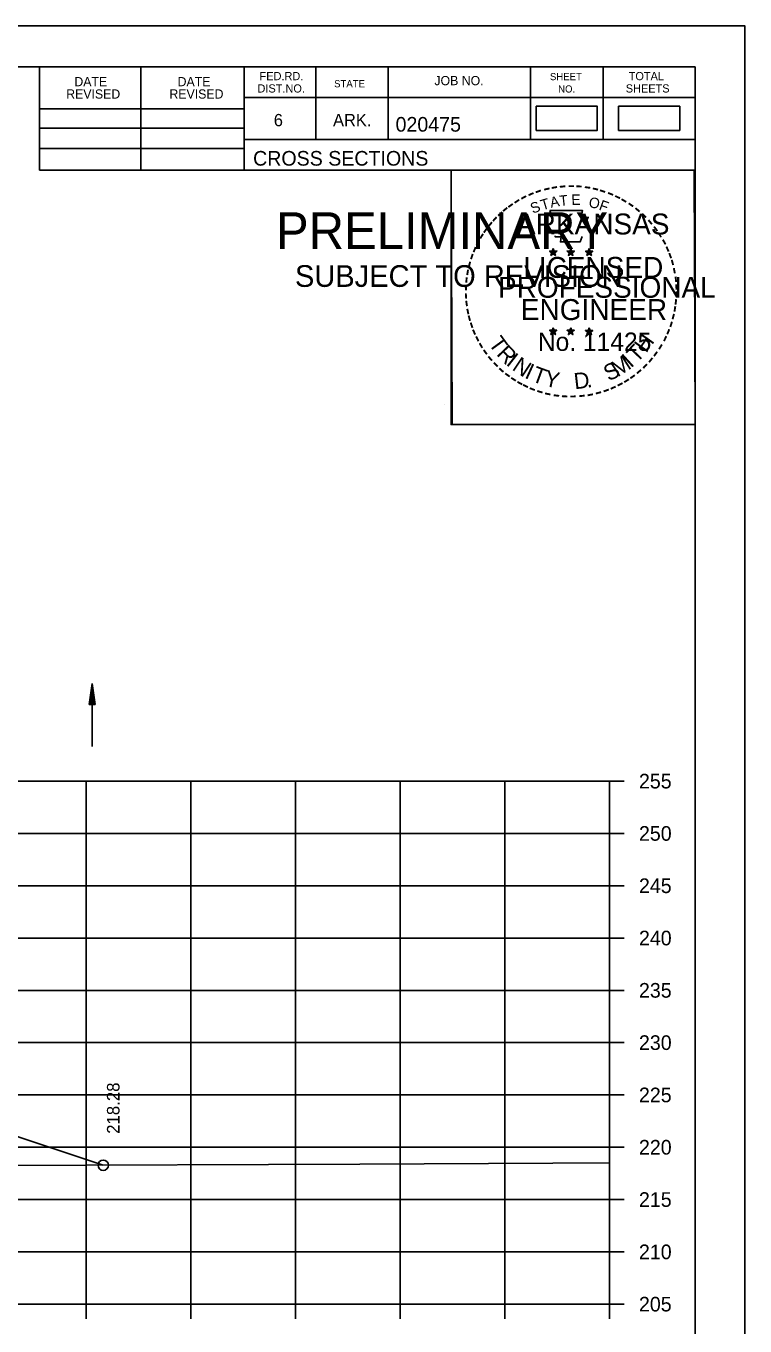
# Model space of a CAD drawing. Extents: x 1386544 to 1388153, y 379785 to 390999.
# Drawn here: x 1387453.9 to 1387522.6, y 389808 to 389932.2 of the extents above; entities that cross this region are included whole.
import ezdxf

# ---------------------------------------------------------------- set-up
doc = ezdxf.new("R2010")
doc.units = 0
for name, color, linetype in [('R_Axis', 7, 'Continuous'), ('R_Axis Annot', 7, 'Continuous'), ('R_Border', 7, 'Continuous'), ('R_Border PE', 7, 'Continuous'), ('R_Border Prem', 7, 'Continuous'), ('R_Exist Surface', 7, 'Continuous'), ('R_Fin Surface', 7, 'Continuous'), ('R_Grid', 7, 'Continuous'), ('R_No Plot', 7, 'Continuous'), ('R_Water', 7, 'Continuous'), ('R_Xsect Elev', 7, 'Continuous'), ('S_SHOULDER', 7, 'Continuous')]:
    doc.layers.add(name, color=color, linetype=linetype)

msp = doc.modelspace()

# ---------------------------------------------------------------- linework, layer by layer
at = {"layer": 'R_Axis'}
for p, q in [((1387509.68, 389810.06), (1387509.68, 389860.06)), ((1387511.08, 389860.06), (1387509.68, 389860.06)), ((1387511.08, 389855.06), (1387509.68, 389855.06)), ((1387511.08, 389850.06), (1387509.68, 389850.06)), ((1387511.08, 389845.06), (1387509.68, 389845.06)), ((1387511.08, 389840.06), (1387509.68, 389840.06)), ((1387511.08, 389835.06), (1387509.68, 389835.06)), ((1387511.08, 389830.06), (1387509.68, 389830.06)), ((1387511.08, 389825.06), (1387509.68, 389825.06)), ((1387511.08, 389820.06), (1387509.68, 389820.06)), ((1387511.08, 389815.06), (1387509.68, 389815.06)), ((1387209.68, 389810.06), (1387509.68, 389810.06)), ((1387459.68, 389808.66), (1387459.68, 389810.06)), ((1387469.68, 389808.66), (1387469.68, 389810.06)), ((1387479.68, 389808.66), (1387479.68, 389810.06)), ((1387489.68, 389808.66), (1387489.68, 389810.06)), ((1387499.68, 389808.66), (1387499.68, 389810.06)), ((1387509.68, 389808.66), (1387509.68, 389810.06)), ((1387511.08, 389810.06), (1387509.68, 389810.06))]:
    msp.add_line(p, q, dxfattribs=at)
at = {"layer": 'R_Border'}
for p, q in [((1387201.68, 389928.35), (1387517.86, 389928.35)), ((1387455.22, 389918.47), (1387455.22, 389928.35)), ((1387464.9, 389918.47), (1387464.9, 389928.35)), ((1387474.76, 389928.35), (1387474.76, 389918.47)), ((1387481.6, 389928.35), (1387481.6, 389921.41)), ((1387488.54, 389928.35), (1387488.54, 389921.41)), ((1387502.12, 389928.35), (1387502.12, 389921.41)), ((1387509.06, 389928.35), (1387509.06, 389921.41)), ((1387517.86, 389722.89), (1387517.86, 389928.35)), ((1387517.86, 389925.41), (1387474.76, 389925.41)), ((1387517.86, 389925.43), (1387517.86, 389925.43)), ((1387455.22, 389924.33), (1387474.76, 389924.33)), ((1387455.22, 389922.47), (1387474.76, 389922.47)), ((1387517.86, 389921.41), (1387474.76, 389921.41)), ((1387477.72, 389921.41), (1387517.86, 389921.41)), ((1387455.22, 389920.53), (1387474.76, 389920.53)), ((1387517.86, 389918.47), (1387455.22, 389918.47))]:
    msp.add_line(p, q, dxfattribs=at)
at = {"layer": 'R_Border PE'}
for p, q in [((1387503.94, 389910.73), (1387504.29, 389910.62)), ((1387503.94, 389910.73), (1387504.19, 389910.69)), ((1387503.94, 389910.73), (1387504.18, 389910.61)), ((1387504.07, 389910.32), (1387504.29, 389910.62)), ((1387504.07, 389910.32), (1387504.2, 389910.57)), ((1387504.07, 389910.32), (1387504.29, 389910.54)), ((1387504.29, 389910.98), (1387504.25, 389910.73)), ((1387504.29, 389910.62), (1387504.29, 389910.98)), ((1387504.29, 389910.98), (1387504.34, 389910.73)), ((1387504.64, 389910.73), (1387504.29, 389910.62)), ((1387504.5, 389910.32), (1387504.29, 389910.62)), ((1387504.5, 389910.32), (1387504.29, 389910.54)), ((1387504.64, 389910.73), (1387504.35, 389910.68)), ((1387504.5, 389910.32), (1387504.37, 389910.61)), ((1387504.64, 389910.73), (1387504.43, 389910.63)), ((1387505.61, 389910.73), (1387505.96, 389910.62)), ((1387505.61, 389910.73), (1387505.86, 389910.69)), ((1387505.61, 389910.73), (1387505.85, 389910.61)), ((1387505.74, 389910.32), (1387505.96, 389910.62)), ((1387505.74, 389910.32), (1387505.87, 389910.57)), ((1387505.74, 389910.32), (1387505.96, 389910.54)), ((1387505.96, 389910.98), (1387505.92, 389910.73)), ((1387505.96, 389910.62), (1387505.96, 389910.98)), ((1387505.96, 389910.98), (1387506.01, 389910.73)), ((1387506.31, 389910.73), (1387505.96, 389910.62)), ((1387506.17, 389910.32), (1387505.96, 389910.62)), ((1387506.17, 389910.32), (1387505.96, 389910.54)), ((1387506.31, 389910.73), (1387506.02, 389910.68)), ((1387506.17, 389910.32), (1387506.04, 389910.61)), ((1387506.31, 389910.73), (1387506.1, 389910.63)), ((1387507.38, 389910.72), (1387507.72, 389910.61)), ((1387507.38, 389910.72), (1387507.63, 389910.67)), ((1387507.38, 389910.72), (1387507.61, 389910.6)), ((1387507.51, 389910.31), (1387507.72, 389910.61)), ((1387507.51, 389910.31), (1387507.63, 389910.55)), ((1387507.51, 389910.31), (1387507.72, 389910.53)), ((1387507.72, 389910.97), (1387507.68, 389910.72)), ((1387507.72, 389910.61), (1387507.72, 389910.97)), ((1387507.72, 389910.97), (1387507.77, 389910.72)), ((1387508.07, 389910.72), (1387507.72, 389910.61)), ((1387507.94, 389910.31), (1387507.72, 389910.61)), ((1387507.94, 389910.31), (1387507.72, 389910.52)), ((1387508.07, 389910.72), (1387507.79, 389910.67)), ((1387507.94, 389910.31), (1387507.8, 389910.6)), ((1387508.07, 389910.72), (1387507.87, 389910.62)), ((1387503.94, 389903.16), (1387504.29, 389903.05)), ((1387503.94, 389903.16), (1387504.19, 389903.11)), ((1387503.94, 389903.16), (1387504.17, 389903.04)), ((1387504.07, 389902.75), (1387504.29, 389903.05)), ((1387504.07, 389902.75), (1387504.2, 389902.99)), ((1387504.07, 389902.75), (1387504.28, 389902.97)), ((1387504.29, 389903.41), (1387504.25, 389903.16)), ((1387504.5, 389902.75), (1387504.28, 389902.96)), ((1387504.29, 389903.05), (1387504.29, 389903.41)), ((1387504.29, 389903.41), (1387504.34, 389903.16)), ((1387504.63, 389903.16), (1387504.29, 389903.05)), ((1387504.5, 389902.75), (1387504.29, 389903.05)), ((1387504.63, 389903.16), (1387504.35, 389903.11)), ((1387504.5, 389902.75), (1387504.36, 389903.04)), ((1387504.63, 389903.16), (1387504.43, 389903.06)), ((1387505.61, 389903.16), (1387505.96, 389903.05)), ((1387505.61, 389903.16), (1387505.86, 389903.11)), ((1387505.61, 389903.16), (1387505.84, 389903.04)), ((1387505.74, 389902.75), (1387505.96, 389903.05)), ((1387505.74, 389902.75), (1387505.87, 389902.99)), ((1387505.74, 389902.75), (1387505.95, 389902.97)), ((1387505.96, 389903.41), (1387505.91, 389903.16)), ((1387506.17, 389902.75), (1387505.95, 389902.96)), ((1387505.96, 389903.05), (1387505.96, 389903.41)), ((1387505.96, 389903.41), (1387506, 389903.16)), ((1387506.3, 389903.16), (1387505.96, 389903.05)), ((1387506.17, 389902.75), (1387505.96, 389903.05)), ((1387506.3, 389903.16), (1387506.02, 389903.11)), ((1387506.17, 389902.75), (1387506.03, 389903.04)), ((1387506.3, 389903.16), (1387506.1, 389903.06)), ((1387507.37, 389903.15), (1387507.72, 389903.04)), ((1387507.37, 389903.15), (1387507.63, 389903.1)), ((1387507.37, 389903.15), (1387507.61, 389903.03)), ((1387507.51, 389902.74), (1387507.72, 389903.04)), ((1387507.51, 389902.74), (1387507.63, 389902.98)), ((1387507.51, 389902.74), (1387507.72, 389902.96)), ((1387507.72, 389903.4), (1387507.68, 389903.15)), ((1387507.72, 389903.04), (1387507.72, 389903.4)), ((1387507.72, 389903.4), (1387507.77, 389903.15)), ((1387508.07, 389903.15), (1387507.72, 389903.04)), ((1387507.94, 389902.74), (1387507.72, 389903.04)), ((1387507.94, 389902.74), (1387507.72, 389902.95)), ((1387508.07, 389903.15), (1387507.78, 389903.1)), ((1387507.94, 389902.74), (1387507.8, 389903.03)), ((1387508.07, 389903.15), (1387507.87, 389903.05))]:
    msp.add_line(p, q, dxfattribs=at)
for points in [[(1387503.98, 389914.61), (1387504.25, 389913.78)], [(1387507.49, 389913.69), (1387507.64, 389913.97), (1387506.95, 389913.95), (1387507.1, 389914.61), (1387503.98, 389914.61)], [(1387504.47, 389912.19), (1387504.47, 389912.1), (1387505.04, 389912.08), (1387504.98, 389911.61), (1387506.85, 389911.61), (1387507.05, 389912.14)], [(1387504.29, 389910.98), (1387504.5, 389910.32), (1387503.94, 389910.73), (1387504.64, 389910.73), (1387504.07, 389910.32), (1387504.29, 389910.98)], [(1387505.96, 389910.98), (1387506.17, 389910.32), (1387505.61, 389910.73), (1387506.31, 389910.73), (1387505.74, 389910.32), (1387505.96, 389910.98)], [(1387507.72, 389910.97), (1387507.94, 389910.31), (1387507.38, 389910.72), (1387508.07, 389910.72), (1387507.51, 389910.31), (1387507.72, 389910.97)], [(1387504.29, 389903.41), (1387504.5, 389902.75), (1387503.94, 389903.16), (1387504.63, 389903.16), (1387504.07, 389902.75), (1387504.29, 389903.41)], [(1387505.96, 389903.41), (1387506.17, 389902.75), (1387505.61, 389903.16), (1387506.3, 389903.16), (1387505.74, 389902.75), (1387505.96, 389903.41)], [(1387507.72, 389903.4), (1387507.94, 389902.74), (1387507.37, 389903.15), (1387508.07, 389903.15), (1387507.51, 389902.74), (1387507.72, 389903.4)]]:
    msp.add_lwpolyline(points, dxfattribs=at)
for centre, radius in [((1387504.29, 389910.62), 0.172), ((1387504.29, 389910.62), 0.145), ((1387504.29, 389910.62), 0.116), ((1387504.29, 389910.62), 0.0991), ((1387504.29, 389910.62), 0.0747), ((1387504.29, 389910.62), 0.0495), ((1387504.29, 389910.62), 0.0296), ((1387505.96, 389910.62), 0.172), ((1387505.96, 389910.62), 0.145), ((1387505.96, 389910.62), 0.116), ((1387505.96, 389910.62), 0.0991), ((1387505.96, 389910.62), 0.0747), ((1387505.96, 389910.62), 0.0495), ((1387505.96, 389910.62), 0.0296), ((1387507.72, 389910.61), 0.172), ((1387507.72, 389910.61), 0.145), ((1387507.72, 389910.61), 0.116), ((1387507.72, 389910.61), 0.0991), ((1387507.72, 389910.61), 0.0747), ((1387507.72, 389910.61), 0.0495), ((1387507.72, 389910.61), 0.0296), ((1387504.29, 389903.05), 0.172), ((1387504.29, 389903.05), 0.145), ((1387504.29, 389903.05), 0.116), ((1387504.29, 389903.05), 0.0991), ((1387504.29, 389903.05), 0.0747), ((1387504.29, 389903.05), 0.0495), ((1387504.29, 389903.05), 0.0296), ((1387505.95, 389903.05), 0.172), ((1387505.95, 389903.05), 0.145), ((1387505.95, 389903.05), 0.116), ((1387505.95, 389903.05), 0.0991), ((1387505.95, 389903.05), 0.0747), ((1387505.95, 389903.05), 0.0495), ((1387505.95, 389903.05), 0.0296), ((1387507.72, 389903.04), 0.172), ((1387507.72, 389903.04), 0.145), ((1387507.72, 389903.04), 0.116), ((1387507.72, 389903.04), 0.0991), ((1387507.72, 389903.04), 0.0747), ((1387507.72, 389903.04), 0.0495), ((1387507.72, 389903.04), 0.0296)]:
    msp.add_circle(centre, radius, dxfattribs=at)
at = {"layer": 'R_Exist Surface'}
msp.add_lwpolyline([(1387209.68, 389819.37), (1387269.51, 389820.75), (1387296.57, 389821.43), (1387322.88, 389821.86), (1387347.32, 389822.29), (1387391.33, 389822.73), (1387397.67, 389822.8), (1387399.75, 389822.82), (1387413.09, 389822.96), (1387444.63, 389823.26), (1387450.92, 389823.3), (1387485.83, 389823.44), (1387504.25, 389823.53), (1387509.68, 389823.58)], dxfattribs=at)
at = {"layer": 'R_Fin Surface'}
msp.add_lwpolyline([(1387249.26, 389820.28), (1387333.11, 389848.23), (1387339.68, 389849.32), (1387345.68, 389849.04), (1387347.68, 389848.94), (1387359.68, 389848.36), (1387371.68, 389847.79), (1387373.68, 389847.69), (1387383.73, 389847.21), (1387392.86, 389845.69), (1387395.68, 389845.22), (1387398.56, 389844.26), (1387461.31, 389823.34)], dxfattribs=at)
at = {"layer": 'R_Grid'}
for p, q in [((1387209.68, 389860.06), (1387509.68, 389860.06)), ((1387459.68, 389810.06), (1387459.68, 389860.06)), ((1387469.68, 389810.06), (1387469.68, 389860.06)), ((1387479.68, 389810.06), (1387479.68, 389860.06)), ((1387489.68, 389810.06), (1387489.68, 389860.06)), ((1387499.68, 389810.06), (1387499.68, 389860.06)), ((1387509.68, 389810.06), (1387509.68, 389860.06)), ((1387209.68, 389855.06), (1387509.68, 389855.06)), ((1387209.68, 389850.06), (1387509.68, 389850.06)), ((1387209.68, 389845.06), (1387509.68, 389845.06)), ((1387209.68, 389840.06), (1387509.68, 389840.06)), ((1387209.68, 389835.06), (1387509.68, 389835.06)), ((1387209.68, 389830.06), (1387509.68, 389830.06)), ((1387209.68, 389825.06), (1387509.68, 389825.06)), ((1387209.68, 389820.06), (1387509.68, 389820.06)), ((1387209.68, 389815.06), (1387509.68, 389815.06)), ((1387209.68, 389810.06), (1387509.68, 389810.06))]:
    msp.add_line(p, q, dxfattribs=at)
at = {"layer": 'R_No Plot'}
for p, q in [((1387189.28, 389932.25), (1387522.61, 389932.25)), ((1387493.89, 389896.02), (1387493.89, 389896.02))]:
    msp.add_line(p, q, dxfattribs=at)
for points in [[(1387189.27, 389932.25), (1387522.61, 389932.25), (1387522.61, 389718.91), (1387189.27, 389718.91)], [(1387435.6, 389928.35), (1387455.22, 389928.35), (1387455.22, 389918.47), (1387471.33, 389918.47), (1387494.53, 389918.47), (1387494.53, 389894.14), (1387517.86, 389894.14), (1387517.86, 389722.89), (1387201.68, 389722.89), (1387201.68, 389928.35)], [(1387494.53, 389918.47), (1387517.74, 389918.47), (1387517.86, 389894.14), (1387494.65, 389894.14)]]:
    msp.add_lwpolyline(points, close=True, dxfattribs=at)
msp.add_circle((1387461.31, 389823.34), 0.5, dxfattribs=at)
at = {"layer": 'R_Water'}
for p, q in [((1387459.95, 389867.38), (1387460.25, 389869.38)), ((1387459.95, 389867.38), (1387460.25, 389869.38)), ((1387460.25, 389863.38), (1387460.25, 389869.38)), ((1387460.55, 389867.38), (1387460.25, 389869.38)), ((1387460.55, 389867.38), (1387460.25, 389869.38)), ((1387460, 389867.38), (1387460.25, 389869.05)), ((1387460, 389867.38), (1387460.25, 389869.05)), ((1387460.05, 389867.38), (1387460.25, 389868.7)), ((1387460.05, 389867.38), (1387460.25, 389868.7)), ((1387460.1, 389867.38), (1387460.25, 389868.37)), ((1387460.1, 389867.38), (1387460.25, 389868.37)), ((1387460.15, 389867.38), (1387460.25, 389868.03)), ((1387460.15, 389867.38), (1387460.25, 389868.03)), ((1387460.5, 389867.38), (1387460.25, 389869.05)), ((1387460.5, 389867.38), (1387460.25, 389869.05)), ((1387460.44, 389867.38), (1387460.25, 389868.7)), ((1387460.44, 389867.38), (1387460.25, 389868.7)), ((1387460.39, 389867.38), (1387460.25, 389868.37)), ((1387460.39, 389867.38), (1387460.25, 389868.37)), ((1387460.34, 389867.38), (1387460.25, 389868.03)), ((1387460.34, 389867.38), (1387460.25, 389868.03)), ((1387459.95, 389867.38), (1387460.55, 389867.38)), ((1387459.95, 389867.38), (1387460.55, 389867.38)), ((1387460.2, 389867.38), (1387460.25, 389867.7)), ((1387460.2, 389867.38), (1387460.25, 389867.7)), ((1387460.29, 389867.38), (1387460.25, 389867.7)), ((1387460.29, 389867.38), (1387460.25, 389867.7))]:
    msp.add_line(p, q, dxfattribs=at)
at = {"layer": 'S_SHOULDER'}
for points in [[(1387502.67, 389922.26), (1387508.5, 389922.26), (1387508.5, 389924.57), (1387502.67, 389924.57)], [(1387510.54, 389922.26), (1387516.37, 389922.26), (1387516.37, 389924.57), (1387510.54, 389924.57)]]:
    msp.add_lwpolyline(points, close=True, dxfattribs=at)

# ---------------------------------------------------------------- texts
at = {"layer": 'R_Axis Annot'}
for s, p in [('255', (1387512.48, 389859.36)), ('250', (1387512.48, 389854.36)), ('245', (1387512.48, 389849.36)), ('240', (1387512.48, 389844.36)), ('235', (1387512.48, 389839.36)), ('230', (1387512.48, 389834.36)), ('225', (1387512.48, 389829.36)), ('220', (1387512.48, 389824.36)), ('215', (1387512.48, 389819.36)), ('210', (1387512.48, 389814.36)), ('205', (1387512.48, 389809.36))]:
    msp.add_text(s, height=1.4, dxfattribs=at).set_placement(p)
at = {"layer": 'R_Border'}
for s, height, p in [('FED.RD.', 0.782, (1387476.24, 389927.07)), ('JOB NO.', 0.879, (1387492.94, 389926.59)), ('SHEET', 0.684, (1387503.98, 389927.07)), ('TOTAL', 0.782, (1387511.5, 389927.07)), ('DATE', 0.879, (1387458.55, 389926.49)), ('DATE', 0.879, (1387468.41, 389926.49)), ('DIST.NO.', 0.782, (1387476.04, 389925.89)), ('STATE', 0.684, (1387483.36, 389926.39)), ('NO.', 0.684, (1387504.76, 389925.89)), ('SHEETS', 0.782, (1387511.22, 389925.89)), ('REVISED', 0.879, (1387457.77, 389925.31)), ('REVISED', 0.879, (1387467.63, 389925.31)), ('6', 1.17, (1387477.6, 389922.67)), ('ARK.', 1.172, (1387483.26, 389922.67)), ('020475', 1.4, (1387489.23, 389922.15)), ('CROSS SECTIONS', 1.4, (1387475.62, 389918.9))]:
    msp.add_text(s, height=height, rotation=360, dxfattribs=at).set_placement(p)
at = {"layer": 'R_Border PE'}
for s, height, rotation, p in [('-', 1.6, 24.3072, (1387502.1, 389915.47)), ('-', 1.6, 19.1761, (1387502.73, 389915.74)), ('-', 1.6, 13.6301, (1387503.48, 389915.98)), ('-', 1.6, 10.2193, (1387504.16, 389916.14)), ('-', 1.6, 5.8968, (1387504.89, 389916.25)), ('-', 1.6, 0.1862, (1387505.66, 389916.32)), ('-', 1.6, 357.743, (1387506.38, 389916.31)), ('-', 1.6, 352.1617, (1387507.13, 389916.25)), ('-', 1.6, 347.2049, (1387507.84, 389916.14)), ('-', 1.6, 342.3362, (1387508.48, 389915.98)), ('-', 1.6, 337.8551, (1387509.21, 389915.76)), ('-', 1.6, 36.2317, (1387500.29, 389914.38)), ('-', 1.6, 34.0636, (1387500.87, 389914.78)), ('-', 1.6, 28.7918, (1387501.46, 389915.15)), ('S', 1, 21.594, (1387502.34, 389914.29)), ('T', 1, 16.4036, (1387503.25, 389914.62)), ('A', 1, 11.2132, (1387504.08, 389914.87)), ('T', 1, 6.0228, (1387504.93, 389915.03)), ('E', 1, 0.8323, (1387506.03, 389915.14)), ('O', 1, 350.4515, (1387507.63, 389914.93)), ('F', 1, 340.0707, (1387508.59, 389914.71)), ('-', 1.6, 334.1211, (1387509.85, 389915.49)), ('-', 1.6, 329.6409, (1387510.42, 389915.21)), ('-', 1.6, 325.8627, (1387511.07, 389914.84)), ('-', 1.6, 48.423, (1387498.93, 389913.11)), ('-', 1.6, 42.9622, (1387499.38, 389913.59)), ('-', 1.6, 38.9507, (1387499.81, 389914.01)), ('ARKANSAS', 2, 360, (1387500.83, 389912.32)), ('-', 1.6, 320.5297, (1387511.68, 389914.42)), ('-', 1.6, 315.5786, (1387512.28, 389913.93)), ('-', 1.6, 54.2325, (1387498.11, 389912.06)), ('-', 1.6, 50.6142, (1387498.53, 389912.63)), ('-', 1.6, 309.8797, (1387512.85, 389913.38)), ('-', 1.6, 306.6522, (1387513.37, 389912.78)), ('-', 1.6, 62.8713, (1387497.48, 389910.92)), ('-', 1.6, 58.0706, (1387497.79, 389911.53)), ('-', 1.4, 303.6753, (1387513.86, 389912.21)), ('-', 1.6, 299.6684, (1387514.18, 389911.6)), ('-', 1.6, 72.3945, (1387497, 389909.68)), ('-', 1.6, 67.7743, (1387497.22, 389910.31)), ('LICENSED', 2, 360, (1387501.43, 389908.17)), ('DWB', 0.01, 360, (1387504.28, 389910.61)), ('DWB', 0.01, 360, (1387505.95, 389910.61)), ('DWB', 0.01, 360, (1387507.71, 389910.6)), ('-', 1.6, 294.6628, (1387514.5, 389910.99)), ('-', 1.6, 290.5728, (1387514.76, 389910.41)), ('-', 1.6, 81.2013, (1387496.67, 389908.25)), ('-', 1.6, 75.461, (1387496.8, 389908.96)), ('-', 1.6, 285.1233, (1387514.99, 389909.83)), ('-', 1.6, 280.5493, (1387515.19, 389909.09)), ('-', 1.6, 85.1863, (1387496.59, 389907.56)), ('PROFESSIONAL', 2, 360, (1387499.01, 389906.27)), ('-', 1.6, 276.5962, (1387515.35, 389908.32)), ('-', 1.6, 94.1959, (1387496.6, 389906.13)), ('-', 1.6, 89.0622, (1387496.57, 389906.86)), ('-', 1.6, 274.3301, (1387515.41, 389907.6)), ('-', 1.6, 269.9407, (1387515.45, 389906.97)), ('-', 1.6, 98.9479, (1387496.68, 389905.47)), ('-', 1.6, 101.7149, (1387496.81, 389904.73)), ('ENGINEER', 2, 360, (1387501.2, 389904.14)), ('-', 1.6, 260.9953, (1387515.36, 389905.65)), ('-', 1.6, 263.5172, (1387515.43, 389906.3)), ('-', 1.6, 105.4578, (1387496.97, 389904.14)), ('-', 1.6, 109.0874, (1387497.19, 389903.51)), ('-', 1.6, 252.8681, (1387515.07, 389904.25)), ('-', 1.6, 255.7626, (1387515.25, 389904.97)), ('-', 1.6, 114.0643, (1387497.44, 389902.91)), ('-', 1.6, 115.7289, (1387497.75, 389902.29)), ('T', 1.54, 306.0406, (1387498.05, 389901.88)), ('No. 11425', 1.757, 360, (1387502.82, 389901.19)), ('DWB', 0.01, 360, (1387504.27, 389903.04)), ('DWB', 0.01, 360, (1387505.94, 389903.04)), ('DWB', 0.01, 360, (1387507.71, 389903.03)), ('H', 1.54, 54.6088, (1387513.17, 389900.92)), ('-', 1.6, 244.6197, (1387514.58, 389902.95)), ('-', 1.6, 247.8887, (1387514.84, 389903.58)), ('-', 1.6, 120.4471, (1387498.1, 389901.71)), ('R', 1.54, 314.005, (1387498.81, 389900.84)), ('T', 1.54, 46.6444, (1387512.28, 389899.98)), ('-', 1.6, 239.0712, (1387514.19, 389902.2)), ('-', 1.6, 125.8934, (1387498.51, 389901.15)), ('-', 1.6, 130.7181, (1387498.97, 389900.59)), ('I', 1.54, 321.9694, (1387499.71, 389899.9)), ('N', 1.54, 326.5002, (1387500.28, 389899.43)), ('M', 1.54, 32.6563, (1387510.43, 389898.65)), ('I', 1.54, 42.1136, (1387511.71, 389899.5)), ('-', 1.6, 231.2538, (1387513.35, 389900.98)), ('-', 1.6, 233.8452, (1387513.78, 389901.55)), ('-', 1.6, 134.2238, (1387499.49, 389900.05)), ('-', 1.6, 138.9338, (1387500.01, 389899.58)), ('-', 1.6, 144.6463, (1387500.57, 389899.18)), ('I', 1.54, 335.3603, (1387501.48, 389898.65)), ('T', 1.54, 339.8912, (1387502.14, 389898.32)), ('Y', 1.54, 347.8556, (1387503.36, 389897.87)), ('D', 1.54, 6.3969, (1387506.35, 389897.52)), ('S', 1.54, 26.9312, (1387509.59, 389898.25)), ('-', 1.6, 215.7363, (1387511.8, 389899.43)), ('-', 1.6, 221.0851, (1387512.35, 389899.91)), ('-', 1.6, 225.7653, (1387512.88, 389900.42)), ('-', 1.6, 148.0898, (1387501.13, 389898.81)), ('-', 1.6, 151.5704, (1387501.71, 389898.48)), ('-', 1.6, 154.6002, (1387502.23, 389898.24)), ('-', 1.6, 158.5612, (1387502.85, 389897.98)), ('.', 1.54, 13.7642, (1387507.54, 389897.64)), ('-', 1.6, 204.2516, (1387510.09, 389898.38)), ('-', 1.6, 207.3568, (1387510.71, 389898.7)), ('-', 1.6, 212.2491, (1387511.27, 389899.05)), ('-', 1.6, 162.7983, (1387503.54, 389897.77)), ('-', 1.6, 167.5555, (1387504.25, 389897.6)), ('-', 1.6, 173.1155, (1387505.03, 389897.49)), ('-', 1.6, 176.5183, (1387505.77, 389897.44)), ('-', 1.6, 181.5918, (1387506.52, 389897.46)), ('-', 1.6, 185.8167, (1387507.33, 389897.54)), ('-', 1.6, 191.2858, (1387508.06, 389897.67)), ('-', 1.6, 195.4743, (1387508.79, 389897.87)), ('-', 1.6, 200.7184, (1387509.47, 389898.11))]:
    msp.add_text(s, height=height, rotation=rotation, dxfattribs=at).set_placement(p)
at = {"layer": 'R_Border Prem'}
for s, height, p in [('PRELIMINARY', 3.5, (1387477.81, 389910.94)), ('DWB', 0.01, (1387478.55, 389912.79)), ('SUBJECT TO REVISION', 2.0751, (1387479.62, 389907.31))]:
    msp.add_text(s, height=height, rotation=360, dxfattribs=at).set_placement(p)
at = {"layer": 'R_Xsect Elev'}
msp.add_text('218.28', height=1.2, rotation=90, dxfattribs=at).set_placement((1387462.86, 389826.34))

doc.saveas('drawing.dxf')
